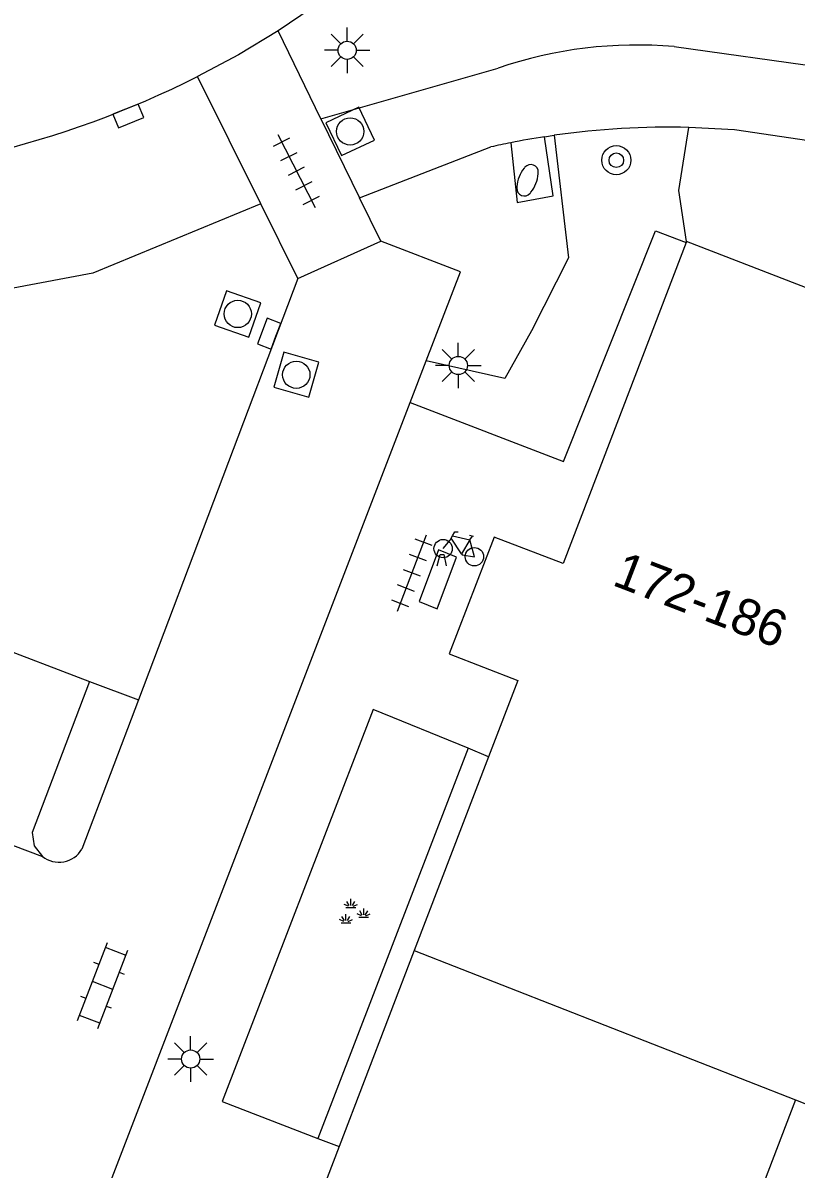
# Model space of a CAD drawing. Extents: x 132994 to 136000, y 393499 to 395512.
# Drawn here: x 134640.65 to 134661.88, y 394367.95 to 394399.45 of the extents above; entities that cross this region are included whole.
import ezdxf

# ---------------------------------------------------------------- set-up
doc = ezdxf.new("R2010")
doc.units = 0
for name, color, linetype in [('gg-anno-huisnummerreeks BGT', 7, 'Continuous'), ('gg-bbg-hoofdgebouw', 7, 'Continuous'), ('gg-bbg-tussenscheiding', 7, 'Continuous'), ('gg-knt-verharding', 7, 'Continuous'), ('gg-knt-verharding nz', 7, 'Continuous'), ('gt-grn-groengrens', 7, 'Continuous'), ('gt-symb-boom', 7, 'Continuous'), ('gt-symb-brandkraan', 7, 'Continuous'), ('gt-symb-fietsenrek', 7, 'Continuous'), ('gt-symb-groenvak', 7, 'Continuous'), ('gt-symb-klinker verharding', 7, 'Continuous'), ('gt-symb-kolk', 7, 'Continuous'), ('gt-symb-lichtmast', 7, 'Continuous'), ('gt-symb-rioolschacht', 7, 'Continuous'), ('gt-symb-tegel verharding', 7, 'Continuous')]:
    doc.layers.add(name, color=color, linetype=linetype)

# ---------------------------------------------------------------- blocks, each defined once
blk = doc.blocks.new('gt0-KOLK')
at = {"layer": 'gt-symb-kolk'}
blk.add_lwpolyline([(0, 0), (0.375, 0), (0.375, 0.4), (-0.375, 0.4), (-0.375, 0), (0, 0)], dxfattribs=at)
blk = doc.blocks.new('gt0-TEG1')
at = {"layer": 'gt-symb-tegel verharding'}
for p, q in [((-1.125, 0), (1.125, 0)), ((-0.9, -0.25), (-0.9, 0.25)), ((-0.45, -0.25), (-0.45, 0.25)), ((0, -0.25), (0, 0.25)), ((0.45, -0.25), (0.45, 0.25)), ((0.9, -0.25), (0.9, 0.25))]:
    blk.add_line(p, q, dxfattribs=at)
blk = doc.blocks.new('gt0-LMAST')
at = {"layer": 'gt-symb-lichtmast'}
for p, q in [((-0.182, 0.173), (-0.447, 0.438)), ((-0.005, 0.246), (-0.005, 0.621)), ((0.172, 0.173), (0.437, 0.438)), ((-0.255, -0.004), (-0.63, -0.004)), ((-0.182, -0.181), (-0.447, -0.446)), ((-0.005, -0.254), (-0.005, -0.629)), ((0.437, -0.446), (0.172, -0.181)), ((0.245, -0.004), (0.62, -0.004))]:
    blk.add_line(p, q, dxfattribs=at)
blk.add_circle((-0.005, -0.004), 0.25, dxfattribs=at)
blk = doc.blocks.new('gt0-RS')
at = {"layer": 'gt-symb-rioolschacht'}
blk.add_lwpolyline([(-0.5, -0.5), (0.5, -0.5), (0.5, 0.5), (-0.5, 0.5)], close=True, dxfattribs=at)
blk.add_circle((0, 0), 0.375, dxfattribs=at)
blk = doc.blocks.new('gt0-BR')
at = {"layer": 'gt-symb-brandkraan'}
for centre, radius, start, end in [((-0.244, 0), 0.206, 107.5669, 252.4331), ((0.599, -2.664), 3, 106.892, 107.5669), ((0, -0.691), 0.938, 73.108, 106.892), ((-0.599, -2.664), 3, 72.4331, 73.108), ((0.244, 0), 0.206, 287.567, 72.4331), ((0.599, 2.664), 3, 252.4331, 253.108), ((0, 0.691), 0.938, 253.108, 286.8921), ((-0.599, 2.664), 3, 286.8921, 287.567)]:
    blk.add_arc(centre, radius, start, end, dxfattribs=at)
blk = doc.blocks.new('gt0-BOOM')
at = {"layer": 'gt-symb-boom'}
for radius in [0.4, 0.2]:
    blk.add_circle((0, 0), radius, dxfattribs=at)
blk = doc.blocks.new('gt0-FREK')
at = {"layer": 'gt-symb-fietsenrek'}
for p, q in [((0.259, 0.762), (0.294, 0.823)), ((0.54, 0.335), (0.259, 0.762)), ((0.294, 0.823), (0.767, 0.714)), ((0.767, 0.714), (0.54, 0.335)), ((0.757, 0.841), (0.866, 0.816)), ((0.767, 0.714), (0.84, 0.822)), ((0.895, 0.252), (0.767, 0.714))]:
    blk.add_line(p, q, dxfattribs=at)
for points in [[(0.036, 0.476), (0.228, 0.708), (0.259, 0.762)], [(0.294, 0.823), (0.36, 0.937), (0.452, 0.935)], [(0.54, 0.335), (0.555, 0.305), (0.895, 0.252)], [(-0.124, 0), (-0.047, 0.312), (0.053, 0.312), (0.12, 0)]]:
    blk.add_lwpolyline(points, dxfattribs=at)
for centre in [(0.036, 0.476), (0.895, 0.252)]:
    blk.add_circle(centre, 0.252, dxfattribs=at)
blk = doc.blocks.new('gt0-KL1')
at = {"layer": 'gt-symb-klinker verharding'}
for p, q in [((-0.5, 0.3), (-0.5, 0.45)), ((0.5, 0.3), (0.5, 0.45)), ((-1.15, 0.3), (1.15, 0.3)), ((-1, -0.3), (-1, 0.3)), ((0, -0.3), (0, 0.3)), ((1, -0.3), (1, 0.3)), ((-1.15, -0.3), (1.15, -0.3)), ((-0.5, -0.45), (-0.5, -0.3)), ((0.5, -0.45), (0.5, -0.3))]:
    blk.add_line(p, q, dxfattribs=at)
blk = doc.blocks.new('gt0-GRVAK')
at = {"layer": 'gt-symb-groenvak'}
for p, q in [((-0.091, 0.211), (-0.156, 0.322)), ((-0.047, 0.214), (-0.047, 0.393)), ((-0.004, 0.211), (0.061, 0.322)), ((-0.11, 0.189), (-0.228, 0.24)), ((-0.182, 0.153), (0.088, 0.153)), ((0.015, 0.189), (0.133, 0.24)), ((0.262, -0.052), (0.197, 0.059)), ((0.305, -0.049), (0.305, 0.13)), ((0.349, -0.052), (0.414, 0.059)), ((-0.245, -0.228), (-0.363, -0.177)), ((-0.318, -0.264), (-0.047, -0.264)), ((-0.226, -0.206), (-0.291, -0.095)), ((-0.183, -0.203), (-0.183, -0.024)), ((-0.139, -0.206), (-0.074, -0.095)), ((-0.12, -0.228), (-0.002, -0.177)), ((0.243, -0.074), (0.125, -0.023)), ((0.17, -0.11), (0.441, -0.11)), ((0.368, -0.074), (0.486, -0.023))]:
    blk.add_line(p, q, dxfattribs=at)

msp = doc.modelspace()

# ---------------------------------------------------------------- linework, layer by layer
at = {"layer": 'gg-bbg-hoofdgebouw'}
for p, q in [((134658.861, 394393.416), (134656.416, 394387.034)), ((134658.87, 394393.44), (134658.861, 394393.416)), ((134664.048, 394391.44), (134658.87, 394393.44)), ((134653.437, 394379.283), (134651.396, 394373.955)), ((134651.396, 394373.955), (134649.332, 394368.568)), ((134661.86, 394369.85), (134658.508, 394361.121)), ((134661.86, 394369.85), (134663.26, 394369.31))]:
    msp.add_line(p, q, dxfattribs=at)
for points in [[(134656.416, 394387.034), (134655.48, 394384.59), (134653.59, 394385.32), (134652.35, 394382.11), (134654.24, 394381.38), (134653.437, 394379.283)], [(134649.332, 394368.568), (134648.39, 394366.11), (134646.49, 394366.85), (134645.25, 394363.64), (134647.14, 394362.9), (134646.346, 394360.827)]]:
    msp.add_lwpolyline(points, dxfattribs=at)
at = {"layer": 'gg-bbg-tussenscheiding'}
msp.add_line((134651.396, 394373.955), (134661.86, 394369.85), dxfattribs=at)
at = {"layer": 'gg-knt-verharding'}
for p, q in [((134648.83, 394396.81), (134647.662, 394399.229)), ((134658.529, 394398.8), (134665.8, 394397.79)), ((134648.83, 394396.81), (134653.7, 394398.21)), ((134647.183, 394394.477), (134645.444, 394397.976)), ((134648.83, 394396.81), (134649.89, 394394.64)), ((134654.973, 394396.322), (134655.237, 394396.361)), ((134649.89, 394394.64), (134653.5, 394396.04)), ((134650.48, 394393.45), (134649.89, 394394.64)), ((134648.2, 394392.43), (134647.183, 394394.477)), ((134648.2, 394392.43), (134650.48, 394393.45)), ((134648.2, 394392.43), (134643.821, 394380.843)), ((134651.282, 394389.021), (134651.719, 394390.159)), ((134641.349, 394363.157), (134651.282, 394389.021)), ((134651.282, 394389.021), (134655.489, 394387.393)), ((134642.48, 394381.35), (134643.821, 394380.843)), ((134643.821, 394380.843), (134642.27, 394376.74)), ((134652.87, 394379.516), (134648.749, 394368.793)), ((134653.437, 394379.283), (134652.87, 394379.516)), ((134648.749, 394368.793), (134649.332, 394368.568))]:
    msp.add_line(p, q, dxfattribs=at)
for points in [[(134653.283, 394403.913), (134651.216, 394401.901), (134649.494, 394400.491), (134647.662, 394399.229)], [(134647.662, 394399.229), (134646.568, 394398.576), (134645.444, 394397.976)], [(134666.92, 394395.51), (134660.189, 394396.51), (134658.936, 394396.578)], [(134654.048, 394396.157), (134654.223, 394394.512), (134655.21, 394394.697), (134654.973, 394396.322)], [(134655.489, 394387.393), (134658.022, 394393.738), (134658.861, 394393.416)], [(134651.719, 394390.159), (134652.66, 394392.61), (134650.48, 394393.45)], [(134626.768, 394381.999), (134628.6, 394386.66), (134642.48, 394381.35)], [(134642.48, 394381.35), (134640.899, 394377.199), (134640.956, 394376.832), (134641.183, 394376.539)], [(134652.87, 394379.516), (134650.27, 394380.58), (134646.12, 394369.81), (134648.749, 394368.793)]]:
    msp.add_lwpolyline(points, dxfattribs=at)
for centre, radius, start, end in [((134657.518, 394387.016), 11.827, 85.097, 108.8346), ((134633.375, 394421.916), 26.81, 270.0551, 296.7535), ((134658.376, 394374.489), 22.096, 88.5477, 98.167), ((134658.639, 394373.095), 23.515, 98.9692, 101.2587), ((134658.664, 394373.194), 23.423, 101.3665, 102.7373), ((134641.637, 394377.124), 0.74, 232.1946, 328.7581)]:
    msp.add_arc(centre, radius, start, end, dxfattribs=at)
at = {"layer": 'gg-knt-verharding nz'}
msp.add_line((134626.768, 394381.999), (134641.183, 394376.539), dxfattribs=at)
msp.add_lwpolyline([(134652.019, 394383.35), (134652.55, 394384.772), (134652.057, 394384.97), (134651.527, 394383.548), (134652.019, 394383.35)], dxfattribs=at)
at = {"layer": 'gt-grn-groengrens'}
for points in [[(134658.87, 394393.44), (134658.659, 394394.848), (134658.936, 394396.578)], [(134655.237, 394396.361), (134655.628, 394392.994), (134654.61, 394390.99), (134653.882, 394389.682), (134651.719, 394390.159)], [(134647.183, 394394.477), (134642.572, 394392.569), (134632.589, 394390.696), (134629.209, 394390.644), (134562.093, 394390.749), (134504.491, 394392.31), (134465.662, 394393.398)]]:
    msp.add_lwpolyline(points, dxfattribs=at)

# ---------------------------------------------------------------- block references
at = {"layer": 'gt-symb-boom', "rotation": -20.918204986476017}
msp.add_blockref('gt0-BOOM', (134656.942, 394395.677), dxfattribs=at)
at = {"layer": 'gt-symb-brandkraan', "rotation": -111.46106358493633}
msp.add_blockref('gt0-BR', (134654.504, 394395.126), dxfattribs=at)
at = {"layer": 'gt-symb-fietsenrek'}
msp.add_blockref('gt0-FREK', (134652.151, 394384.527), dxfattribs=at)
at = {"layer": 'gt-symb-groenvak'}
msp.add_blockref('gt0-GRVAK', (134649.701, 394374.985), dxfattribs=at)
at = {"layer": 'gt-symb-klinker verharding', "rotation": 68.95425918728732}
msp.add_blockref('gt0-KL1', (134642.841, 394372.998), dxfattribs=at)
at = {"layer": 'gt-symb-kolk'}
for p, rotation in [((134643.469, 394397.079), -157.922058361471), ((134647.598, 394390.839), 69.26285188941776)]:
    msp.add_blockref('gt0-KOLK', p, dxfattribs=dict(at, rotation=rotation))
at = {"layer": 'gt-symb-lichtmast'}
for p in [(134649.556, 394398.702), (134652.609, 394390.04), (134645.259, 394370.979)]:
    msp.add_blockref('gt0-LMAST', p, dxfattribs=at)
at = {"layer": 'gt-symb-rioolschacht'}
for p, rotation in [((134649.633, 394396.468), 25.411600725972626), ((134646.547, 394391.451), -109.14137379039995), ((134648.156, 394389.782), 74.03098347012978)]:
    msp.add_blockref('gt0-RS', p, dxfattribs=dict(at, rotation=rotation))
at = {"layer": 'gt-symb-tegel verharding'}
for p, rotation in [((134648.162, 394395.377), -62.99934529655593), ((134651.332, 394384.334), 69.08179501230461)]:
    msp.add_blockref('gt0-TEG1', p, dxfattribs=dict(at, rotation=rotation))

# ---------------------------------------------------------------- texts
at = {"layer": 'gg-anno-huisnummerreeks BGT'}
msp.add_text('172-186', height=1, rotation=339, dxfattribs=at).set_placement((134656.797, 394384.012))

doc.saveas('drawing.dxf')
